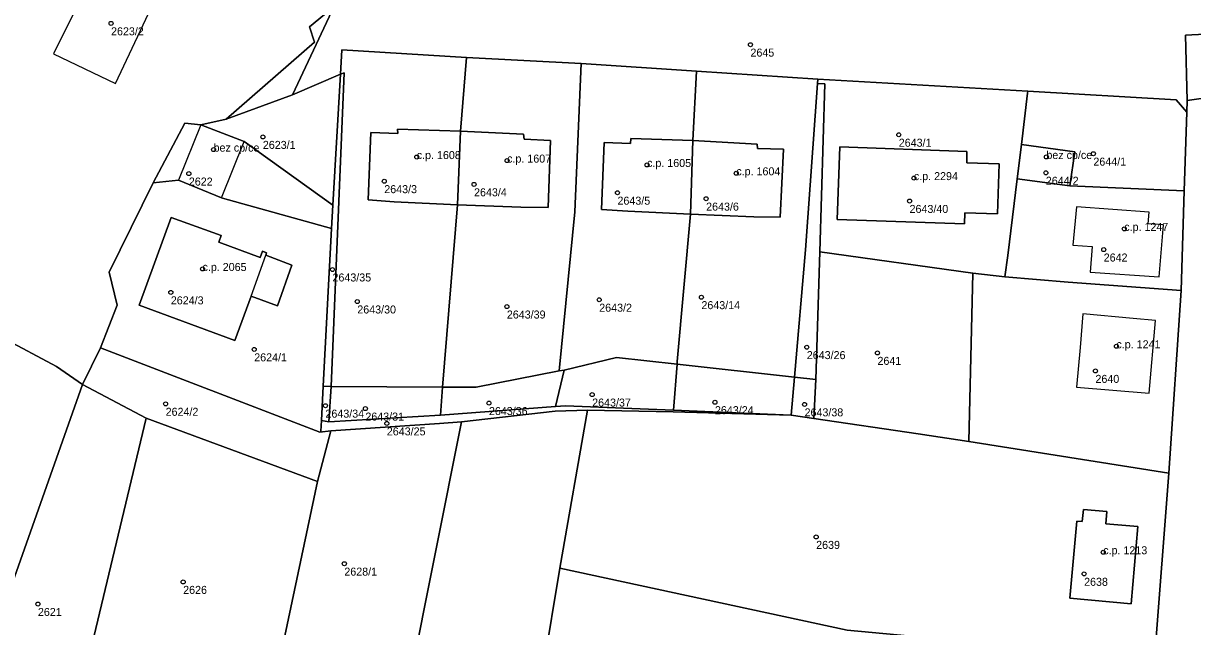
# Model space of a CAD drawing. Extents: x -878211 to -870363, y -1058464 to -1052522.
# Drawn here: x -874106.3 to -873960.2, y -1055255.5 to -1055180.1 of the extents above; entities that cross this region are included whole.
import ezdxf

# ---------------------------------------------------------------- set-up
doc = ezdxf.new("R2010")
doc.units = 0
for name, color, linetype in [('Definiční body', 7, 'Continuous'), ('Polygon budovy', 7, 'Continuous'), ('Polygon parcely', 7, 'Continuous')]:
    doc.layers.add(name, color=color, linetype=linetype)

msp = doc.modelspace()

# ---------------------------------------------------------------- linework, layer by layer
at = {"layer": 'Definiční body'}
for centre in [(-874095.36, -1055180.14994), (-874015.46, -1055182.80994), (-874076.39, -1055194.33994), (-873996.93, -1055194.06994), (-874082.55, -1055195.91994), (-874057.16, -1055196.84994), (-874045.87, -1055197.28994), (-873978.48, -1055196.83994), (-873972.61, -1055196.42994), (-874028.38, -1055197.83994), (-874085.64, -1055198.91994), (-874061.22, -1055199.86994), (-874050, -1055200.25994), (-874017.23, -1055198.87994), (-873995.04, -1055199.47994), (-873978.55, -1055198.81994), (-874032.08, -1055201.30994), (-874021, -1055202.04994), (-873995.58, -1055202.33994), (-873968.75, -1055205.81994), (-873971.32, -1055208.40994), (-874083.93, -1055210.82994), (-874067.69, -1055210.89994), (-874087.89, -1055213.75994), (-874034.36, -1055214.67994), (-874021.59, -1055214.35994), (-874064.59, -1055214.89994), (-874045.9, -1055215.52994), (-874008.42, -1055220.59994), (-873969.73, -1055220.48994), (-874077.47, -1055220.87994), (-873999.59, -1055221.31994), (-873972.35, -1055223.56994), (-874035.24, -1055226.52994), (-874088.54, -1055227.67994), (-874068.57, -1055227.90994), (-874048.14, -1055227.58994), (-874019.9, -1055227.47994), (-874008.7, -1055227.74994), (-874063.58, -1055228.27994), (-874060.9, -1055230.12994), (-874007.25, -1055244.30994), (-873971.38, -1055246.21994), (-874066.21, -1055247.64994), (-874086.35, -1055249.92994), (-873973.77, -1055248.91994), (-874104.5, -1055252.68994)]:
    msp.add_circle(centre, 0.25, dxfattribs=at)
at = {"layer": 'Polygon budovy'}
for points in [[(-874102.54, -1055183.97), (-874094.82, -1055187.67), (-874088.23, -1055173.65), (-874095.62, -1055170.01)], [(-874084.14, -1055192.81), (-874086.95, -1055199.73), (-874081.57, -1055201.94), (-874078.72, -1055194.92)], [(-874063.24, -1055202.21), (-874059.98, -1055202.46), (-874052.06, -1055202.8), (-874051.68, -1055193.62), (-874059.56, -1055193.38), (-874059.54, -1055193.91), (-874062.91, -1055193.78)], [(-874052.06, -1055202.8), (-874044.16, -1055203.1), (-874040.73, -1055203.15), (-874040.46, -1055194.77), (-874043.74, -1055194.62), (-874043.81, -1055193.97), (-874051.68, -1055193.62)], [(-874034.08, -1055203.4), (-874030.8, -1055203.62), (-874022.97, -1055203.99), (-874022.67, -1055194.79), (-874030.41, -1055194.52), (-874030.44, -1055195.14), (-874033.75, -1055195.04)], [(-874022.97, -1055203.99), (-874015.04, -1055204.32), (-874011.76, -1055204.37), (-874011.33, -1055195.88), (-874014.6, -1055195.78), (-874014.61, -1055195.22), (-874022.67, -1055194.79)], [(-873984.37, -1055197.7), (-873988.42, -1055197.55), (-873988.41, -1055196.15), (-874004.29, -1055195.59), (-874004.61, -1055204.64), (-873988.71, -1055205.2), (-873988.66, -1055203.81), (-873984.6, -1055203.94)], [(-873982.15, -1055199.56), (-873975.54, -1055200.44), (-873974.94, -1055196.19), (-873981.6, -1055195.29)], [(-874087.84, -1055204.39), (-874091.84, -1055215.34), (-874079.88, -1055219.75), (-874077.84, -1055214.24), (-874076.02, -1055209.1), (-874075.92, -1055208.83), (-874076.44, -1055208.61), (-874076.73, -1055209.41), (-874081.9, -1055207.48), (-874081.59, -1055206.65)], [(-873974.73, -1055203.07), (-873975.18, -1055207.84), (-873972.77, -1055208.02), (-873973.01, -1055211.21), (-873964.38, -1055211.8), (-873963.85, -1055205.33), (-873965.78, -1055205.18), (-873965.66, -1055203.75)], [(-873974.28, -1055220.62), (-873974.73, -1055225.58), (-873965.62, -1055226.35), (-873964.83, -1055217.26), (-873967.63, -1055217), (-873973.92, -1055216.45)], [(-873974.68, -1055242.33), (-873975.55, -1055251.94), (-873967.9, -1055252.66), (-873967.05, -1055243), (-873971.07, -1055242.68), (-873970.93, -1055241.12), (-873973.85, -1055240.89), (-873974, -1055242.38)]]:
    msp.add_lwpolyline(points, close=True, dxfattribs=at)
at = {"layer": 'Polygon parcely'}
for points in [[(-874072.68, -1055189.06), (-874063.86, -1055170.25), (-874064.06, -1055170.14), (-874066.97, -1055168.65), (-874067.63, -1055174), (-874068.68, -1055179.03), (-874070.55, -1055180.57), (-874069.93, -1055182.49), (-874080.98, -1055192.13)], [(-874051.68, -1055193.62), (-874050.94, -1055184.42), (-874066.52, -1055183.46), (-874066.7, -1055186.49), (-874066.25, -1055186.34), (-874067.87, -1055225.53), (-874053.93, -1055225.58), (-874052.06, -1055202.8), (-874059.98, -1055202.46), (-874063.24, -1055202.21), (-874062.91, -1055193.78), (-874059.54, -1055193.91), (-874059.56, -1055193.38)], [(-874043.74, -1055194.62), (-874040.46, -1055194.77), (-874040.73, -1055203.15), (-874044.16, -1055203.1), (-874052.06, -1055202.8), (-874053.93, -1055225.58), (-874049.75, -1055225.6), (-874039.36, -1055223.57), (-874037.4, -1055203.7), (-874036.6, -1055185.17), (-874050.94, -1055184.42), (-874051.68, -1055193.62), (-874043.81, -1055193.97)], [(-874036.6, -1055185.17), (-874037.4, -1055203.7), (-874039.36, -1055223.57), (-874038.76, -1055223.45), (-874032.2, -1055221.9), (-874024.63, -1055222.73), (-874024.6, -1055222.38), (-874022.97, -1055203.99), (-874030.8, -1055203.62), (-874034.08, -1055203.4), (-874033.75, -1055195.04), (-874030.44, -1055195.14), (-874030.41, -1055194.52), (-874022.67, -1055194.79), (-874022.19, -1055186.12)], [(-874066.7, -1055186.49), (-874072.68, -1055189.06), (-874080.98, -1055192.13), (-874084.14, -1055192.81), (-874078.72, -1055194.92), (-874067.65, -1055202.86)], [(-874067.65, -1055202.86), (-874067.81, -1055205.79), (-874068.85, -1055225.48), (-874067.87, -1055225.53), (-874066.25, -1055186.34), (-874066.7, -1055186.49)], [(-874009.96, -1055224.33), (-874008.6, -1055208.43), (-874007.08, -1055187.67), (-874007.04, -1055187.11), (-874022.19, -1055186.12), (-874022.67, -1055194.79), (-874014.61, -1055195.22), (-874014.6, -1055195.78), (-874011.33, -1055195.88), (-874011.76, -1055204.37), (-874015.04, -1055204.32), (-874022.97, -1055203.99), (-874024.6, -1055222.38), (-874024.63, -1055222.73)], [(-874007.3, -1055224.62), (-874006.81, -1055208.68), (-874006.16, -1055187.71), (-874007.08, -1055187.67), (-874008.6, -1055208.43), (-874009.96, -1055224.33)], [(-874007.04, -1055187.11), (-874007.08, -1055187.67), (-874006.16, -1055187.71), (-874006.81, -1055208.68), (-873987.68, -1055211.34), (-873983.66, -1055211.81), (-873983.28, -1055209.13), (-873982.15, -1055199.56), (-873981.6, -1055195.29), (-873980.84, -1055188.86), (-873980.81, -1055188.62)], [(-873975.54, -1055200.44), (-873961.27, -1055201.08), (-873960.95, -1055191.26), (-873962.27, -1055189.7), (-873980.81, -1055188.62), (-873980.84, -1055188.86), (-873981.6, -1055195.29), (-873974.94, -1055196.19)], [(-873952.74, -1055209.04), (-873952.54, -1055203.96), (-873952.39, -1055198.63), (-873952.09, -1055188.54), (-873960.9, -1055189.78), (-873960.95, -1055191.26), (-873961.27, -1055201.08), (-873961.65, -1055213.5), (-873963.17, -1055236.35), (-873964.93, -1055259.02), (-873965.99, -1055272.3), (-873967.81, -1055293.3), (-873966.65, -1055297.69), (-873955.29, -1055289.13), (-873954.91, -1055278.55), (-873954.27, -1055260.66), (-873953.97, -1055252.57), (-873953.38, -1055229.23), (-873953.26, -1055225.99), (-873953.06, -1055218.92), (-873952.86, -1055213.56)], [(-874086.13, -1055192.6), (-874090.09, -1055200.05), (-874086.95, -1055199.73), (-874081.57, -1055201.94), (-874081.44, -1055201.97), (-874067.81, -1055205.79), (-874067.65, -1055202.86), (-874078.72, -1055194.92), (-874084.14, -1055192.81)], [(-874051.68, -1055193.62), (-874059.56, -1055193.38), (-874059.54, -1055193.91), (-874062.91, -1055193.78), (-874063.24, -1055202.21), (-874059.98, -1055202.46), (-874052.06, -1055202.8)], [(-874051.68, -1055193.62), (-874052.06, -1055202.8), (-874044.16, -1055203.1), (-874040.73, -1055203.15), (-874040.46, -1055194.77), (-874043.74, -1055194.62), (-874043.81, -1055193.97)], [(-874022.67, -1055194.79), (-874030.41, -1055194.52), (-874030.44, -1055195.14), (-874033.75, -1055195.04), (-874034.08, -1055203.4), (-874030.8, -1055203.62), (-874022.97, -1055203.99)], [(-874022.97, -1055203.99), (-874015.04, -1055204.32), (-874011.76, -1055204.37), (-874011.33, -1055195.88), (-874014.6, -1055195.78), (-874014.61, -1055195.22), (-874022.67, -1055194.79)], [(-873984.37, -1055197.7), (-873988.42, -1055197.55), (-873988.41, -1055196.15), (-874004.29, -1055195.59), (-874004.61, -1055204.64), (-873988.71, -1055205.2), (-873988.66, -1055203.81), (-873984.6, -1055203.94)], [(-873984.37, -1055197.7), (-873984.6, -1055203.94), (-873988.66, -1055203.81), (-873988.71, -1055205.2), (-874004.61, -1055204.64), (-874004.29, -1055195.59), (-873988.41, -1055196.15), (-873988.42, -1055197.55)], [(-873981.6, -1055195.29), (-873982.15, -1055199.56), (-873975.54, -1055200.44), (-873974.94, -1055196.19)], [(-874068.85, -1055225.48), (-874067.81, -1055205.79), (-874081.44, -1055201.97), (-874081.57, -1055201.94), (-874086.95, -1055199.73), (-874090.09, -1055200.05), (-874095.58, -1055211.23), (-874094.6, -1055215.34), (-874096.68, -1055220.69), (-874069.27, -1055231.21), (-874069.15, -1055231.1), (-874069.08, -1055229.76)], [(-873961.27, -1055201.08), (-873975.54, -1055200.44), (-873982.15, -1055199.56), (-873983.28, -1055209.13), (-873983.66, -1055211.81), (-873975.78, -1055212.48), (-873961.65, -1055213.5)], [(-874074.57, -1055215.42), (-874072.77, -1055210.36), (-874076.02, -1055209.1), (-874075.92, -1055208.83), (-874076.44, -1055208.61), (-874076.73, -1055209.41), (-874081.9, -1055207.48), (-874081.59, -1055206.65), (-874087.84, -1055204.39), (-874091.84, -1055215.34), (-874079.88, -1055219.75), (-874077.84, -1055214.24)], [(-874074.57, -1055215.42), (-874077.84, -1055214.24), (-874079.88, -1055219.75), (-874091.84, -1055215.34), (-874087.84, -1055204.39), (-874081.59, -1055206.65), (-874081.9, -1055207.48), (-874076.73, -1055209.41), (-874076.44, -1055208.61), (-874075.92, -1055208.83), (-874076.02, -1055209.1), (-874072.77, -1055210.36)], [(-873994.5, -1055231.42), (-873988.19, -1055232.4), (-873987.68, -1055211.34), (-874006.81, -1055208.68), (-874007.3, -1055224.62), (-874007.54, -1055229.5)], [(-873983.66, -1055211.81), (-873987.68, -1055211.34), (-873988.19, -1055232.4), (-873963.17, -1055236.35), (-873961.65, -1055213.5), (-873975.78, -1055212.48)], [(-874113.98, -1055267.75), (-874098.92, -1055225.27), (-874102.18, -1055223.03), (-874108.87, -1055219.42), (-874109.37, -1055219.15), (-874112.02, -1055226.79), (-874118.96, -1055246.84), (-874121.47, -1055245.6), (-874128.99, -1055267.42), (-874123.09, -1055269.83), (-874121.76, -1055265.23)], [(-874067.88, -1055231.05), (-874069.27, -1055231.21), (-874096.68, -1055220.69), (-874098.92, -1055225.27), (-874090.96, -1055229.47), (-874069.55, -1055237.39)], [(-874032.2, -1055221.9), (-874038.76, -1055223.45), (-874039.82, -1055228.02), (-874038.57, -1055227.93), (-874025.09, -1055228.48), (-874024.63, -1055222.73)], [(-874009.96, -1055224.33), (-874024.63, -1055222.73), (-874025.09, -1055228.48), (-874010.36, -1055229.08)], [(-874049.75, -1055225.6), (-874053.93, -1055225.58), (-874054.21, -1055229.1), (-874039.82, -1055228.02), (-874038.76, -1055223.45), (-874039.36, -1055223.57)], [(-874010.36, -1055229.08), (-874007.54, -1055229.5), (-874007.3, -1055224.62), (-874009.96, -1055224.33)], [(-874098.87, -1055261.26), (-874097.73, -1055257.64), (-874090.96, -1055229.47), (-874098.92, -1055225.27), (-874113.98, -1055267.75), (-874114.77, -1055270.28), (-874110.24, -1055271.48), (-874107.06, -1055272.22), (-874106.58, -1055270.16), (-874107.5, -1055268.93), (-874106.62, -1055268.38), (-874105.16, -1055269.38), (-874103.68, -1055263.52), (-874099.68, -1055264.54)], [(-874067.87, -1055225.53), (-874068.85, -1055225.48), (-874069.08, -1055229.76), (-874068.15, -1055229.93)], [(-874068.15, -1055229.93), (-874054.21, -1055229.1), (-874053.93, -1055225.58), (-874067.87, -1055225.53)], [(-874051.55, -1055229.92), (-874039.86, -1055228.61), (-874035.81, -1055228.46), (-874025.11, -1055228.68), (-874010.36, -1055229.08), (-874025.09, -1055228.48), (-874038.57, -1055227.93), (-874039.82, -1055228.02), (-874054.21, -1055229.1), (-874068.15, -1055229.93), (-874069.08, -1055229.76), (-874069.15, -1055231.1), (-874069.27, -1055231.21), (-874067.88, -1055231.05), (-874054.3, -1055230.14)], [(-874048.57, -1055282.91), (-874049.59, -1055286.22), (-874049.21, -1055286.34), (-874043.9, -1055269.9), (-874043.13, -1055267.94), (-874041.31, -1055260.52), (-874039.29, -1055248.22), (-874035.81, -1055228.46), (-874039.86, -1055228.61), (-874051.55, -1055229.92), (-874058.09, -1055262.71), (-874058.28, -1055263.67), (-874064.72, -1055282.23), (-874055.68, -1055285.38), (-874054.33, -1055281.07), (-874052.47, -1055281.66), (-874048.29, -1055269.21), (-874044.51, -1055270.47)], [(-874039.29, -1055248.22), (-874003.36, -1055255.96), (-873993.99, -1055256.82), (-873983.17, -1055257.7), (-873964.93, -1055259.02), (-873963.17, -1055236.35), (-873988.19, -1055232.4), (-873994.5, -1055231.42), (-874007.54, -1055229.5), (-874010.36, -1055229.08), (-874025.11, -1055228.68), (-874035.81, -1055228.46)], [(-874075.69, -1055264.36), (-874074.12, -1055258.83), (-874069.55, -1055237.39), (-874090.96, -1055229.47), (-874097.73, -1055257.64)], [(-874058.09, -1055262.71), (-874051.55, -1055229.92), (-874054.3, -1055230.14), (-874067.88, -1055231.05), (-874069.55, -1055237.39), (-874074.12, -1055258.83)], [(-873970.93, -1055241.12), (-873973.85, -1055240.89), (-873974, -1055242.38), (-873974.68, -1055242.33), (-873975.55, -1055251.94), (-873967.9, -1055252.66), (-873967.05, -1055243), (-873971.07, -1055242.68)], [(-873970.93, -1055241.12), (-873971.07, -1055242.68), (-873967.05, -1055243), (-873967.9, -1055252.66), (-873975.55, -1055251.94), (-873974.68, -1055242.33), (-873974, -1055242.38), (-873973.85, -1055240.89)], [(-874041.31, -1055260.52), (-874004.57, -1055269.54), (-873997.26, -1055269.97), (-873991.71, -1055270.53), (-873990.7, -1055263.16), (-873994.49, -1055262.83), (-873993.99, -1055256.82), (-874003.36, -1055255.96), (-874039.29, -1055248.22)]]:
    msp.add_lwpolyline(points, close=True, dxfattribs=at)
for points in [[(-874063.86, -1055170.25), (-874072.68, -1055189.06), (-874066.7, -1055186.49), (-874066.52, -1055183.46), (-874050.94, -1055184.42), (-874036.6, -1055185.17), (-874022.19, -1055186.12), (-874007.04, -1055187.11), (-873980.81, -1055188.62), (-873962.27, -1055189.7), (-873960.95, -1055191.26), (-873960.9, -1055189.78), (-873961.1, -1055181.62), (-873952.26, -1055181.17)], [(-874138.6, -1055178.88), (-874137.88, -1055183.44), (-874140.34, -1055185.31), (-874141.57, -1055186.99), (-874138.39, -1055193.28), (-874123.58, -1055209.76), (-874119.58, -1055207.44), (-874115.66, -1055212.2), (-874115.05, -1055215.19), (-874110.52, -1055217.39), (-874110.01, -1055217.07), (-874108.87, -1055219.42), (-874102.18, -1055223.03), (-874098.92, -1055225.27), (-874096.68, -1055220.69), (-874094.6, -1055215.34), (-874095.58, -1055211.23), (-874090.09, -1055200.05), (-874086.13, -1055192.6), (-874084.14, -1055192.81), (-874080.98, -1055192.13), (-874069.93, -1055182.49), (-874070.55, -1055180.57), (-874068.68, -1055179.03)], [(-873952.26, -1055181.17), (-873961.1, -1055181.62), (-873960.9, -1055189.78), (-873952.09, -1055188.54)]]:
    msp.add_lwpolyline(points, dxfattribs=at)

# ---------------------------------------------------------------- texts
at = {"layer": 'Definiční body'}
for s, p in [('2623/2', (-874095.36, -1055181.639)), ('2645', (-874015.46, -1055184.299)), ('bez cp/ce', (-874082.55, -1055196.169)), ('2623/1', (-874076.39, -1055195.829)), ('2643/1', (-873996.93, -1055195.559)), ('c.p. 1608', (-874057.16, -1055197.1)), ('c.p. 1607', (-874045.87, -1055197.54)), ('c.p. 1605', (-874028.38, -1055198.09)), ('bez cp/ce', (-873978.48, -1055197.09)), ('2644/1', (-873972.61, -1055197.919)), ('c.p. 1604', (-874017.23, -1055199.129)), ('2622', (-874085.64, -1055200.409)), ('c.p. 2294', (-873995.04, -1055199.73)), ('2644/2', (-873978.55, -1055200.309)), ('2643/3', (-874061.22, -1055201.359)), ('2643/4', (-874050, -1055201.749)), ('2643/5', (-874032.08, -1055202.799)), ('2643/6', (-874021, -1055203.539)), ('2643/40', (-873995.58, -1055203.829)), ('c.p. 1247', (-873968.75, -1055206.07)), ('c.p. 2065', (-874083.93, -1055211.08)), ('2642', (-873971.32, -1055209.899)), ('2643/35', (-874067.69, -1055212.389)), ('2624/3', (-874087.89, -1055215.249)), ('2643/30', (-874064.59, -1055216.389)), ('2643/39', (-874045.9, -1055217.019)), ('2643/2', (-874034.36, -1055216.169)), ('2643/14', (-874021.59, -1055215.849)), ('c.p. 1241', (-873969.73, -1055220.74)), ('2624/1', (-874077.47, -1055222.369)), ('2643/26', (-874008.42, -1055222.089)), ('2641', (-873999.59, -1055222.809)), ('2640', (-873972.35, -1055225.059)), ('2643/37', (-874035.24, -1055228.019)), ('2624/2', (-874088.54, -1055229.169)), ('2643/34', (-874068.57, -1055229.399)), ('2643/31', (-874063.58, -1055229.769)), ('2643/36', (-874048.14, -1055229.079)), ('2643/24', (-874019.9, -1055228.969)), ('2643/38', (-874008.7, -1055229.239)), ('2643/25', (-874060.9, -1055231.619)), ('2639', (-874007.25, -1055245.799)), ('c.p. 1213', (-873971.38, -1055246.47)), ('2628/1', (-874066.21, -1055249.139)), ('2638', (-873973.77, -1055250.409)), ('2626', (-874086.35, -1055251.419)), ('2621', (-874104.5, -1055254.179))]:
    msp.add_text(s, height=0.999996, dxfattribs=at).set_placement(p)

doc.saveas('drawing.dxf')
